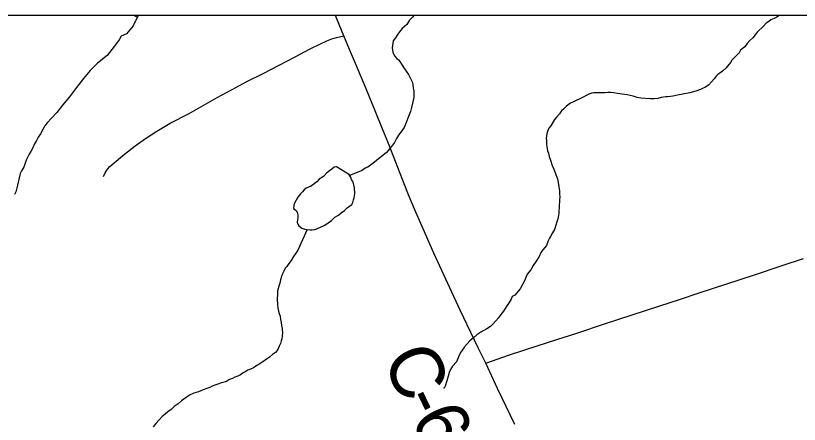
# Model space of a CAD drawing. Extents: x 103424 to 286016, y 38711 to 110967.
# Drawn here: x 139264 to 143707, y 108647 to 110967 of the extents above; entities that cross this region are included whole.
import ezdxf

# ---------------------------------------------------------------- set-up
doc = ezdxf.new("R2010")
doc.units = 0
for name, color, linetype in [('GM_X_Corporation', 7, 'Continuous'), ('GM_X_County_Road', 7, 'Continuous'), ('GM_X_County_Road_Text', 7, 'Continuous'), ('GM_X_Minor_Lake', 7, 'Continuous'), ('GM_X_Minor_River', 7, 'Continuous'), ('GM_X_Township_Road', 7, 'Continuous')]:
    doc.layers.add(name, color=color, linetype=linetype)

msp = doc.modelspace()

# ---------------------------------------------------------------- linework, layer by layer
at = {"layer": 'GM_X_Corporation'}
msp.add_lwpolyline([(103423.7, 96534.8), (103423.7, 38711.2), (175679.7, 38711.2), (175679.7, 110967.2), (119699, 110967.2), (119716.9, 106542.5), (119719.8, 106322.8), (119720.8, 106006.3), (119709.7, 99445.7), (119706.4, 99064.2), (119663.9, 96690), (117026.4, 96688.2), (115542.1, 96665), (105081.7, 96574.5)], close=True, dxfattribs=at)
msp.add_lwpolyline([(138975.4, 97011.8), (139429.1, 97024), (139728.9, 97032.9), (143874.9, 97133.2), (145163.5, 97184.6), (148487, 97291.3), (148594.2, 97294.7), (148509.9, 101119.2), (148505.8, 101377.4), (148500.5, 101714.1), (148494.2, 102114.7), (148366.4, 110242.2), (148366.5, 110284), (148354.5, 110967.2), (119699, 110967.2)], dxfattribs=at)
at = {"layer": 'GM_X_County_Road'}
for points in [[(141928.9, 108995.3), (141886.8, 109082), (141844.8, 109168.8), (141784.8, 109295.3), (141724.8, 109421.8), (141679.8, 109520.6), (141634.8, 109619.3), (141574.2, 109757.9), (141519.5, 109882.9), (141488.3, 109960.3), (141457.2, 110037.6), (141417.1, 110139.1), (141377.1, 110240.6), (141341.6, 110329.4), (141306.2, 110418.2), (141250.6, 110551), (141190.3, 110695.7), (141157.5, 110774.5), (141124.7, 110853.3), (141085.6, 110948.8), (141077.5, 110967.2)], [(141928.9, 108995.3), (142064, 109041.8), (142220.9, 109092.9), (142332.8, 109129.3), (142444.6, 109165.7), (142601.5, 109217.1), (142758.4, 109268.5), (142915.2, 109319.8), (143027.5, 109356.6), (143139.8, 109393.4), (143296.5, 109445.1), (143453.3, 109496.8), (143610, 109548.6), (143729.7, 109588.1)], [(142093.2, 108646.9), (142044.1, 108749.2), (141995.1, 108851.5), (141928.9, 108995.3)]]:
    msp.add_lwpolyline(points, dxfattribs=at)
at = {"layer": 'GM_X_Minor_Lake'}
for points in [[(141156.2, 110063.5), (141082.7, 110108.6), (141070.7, 110106.4), (141056.7, 110096), (141042.8, 110085.7), (141026.9, 110073.2), (141009, 110054.8), (140985.1, 110038.2), (140971.2, 110023.8), (140957.3, 110013.4), (140947.3, 110005.2), (140937.4, 109998.9), (140911.3, 109988.4), (140899.4, 109978), (140889.5, 109967.8), (140879.6, 109955.5), (140863.8, 109937), (140854, 109920.7), (140846.2, 109906.4), (140840.4, 109892.1), (140838.8, 109871.9), (140855.1, 109862.1), (140861.4, 109848.1), (140863.7, 109832), (140863.9, 109819.8), (140862.1, 109807.7), (140860.3, 109795.5), (140864.6, 109783.5), (140868.8, 109773.5), (140887.1, 109761.7)], [(141156.2, 110063.5), (141082.7, 110108.6), (141070.7, 110106.4), (141056.7, 110096), (141042.8, 110085.7), (141026.9, 110073.2), (141009, 110054.8), (140985.1, 110038.2), (140971.2, 110023.8), (140957.3, 110013.4), (140947.3, 110005.2), (140937.4, 109998.9), (140911.3, 109988.4), (140899.4, 109978), (140889.5, 109967.8), (140879.6, 109955.5), (140863.8, 109937), (140854, 109920.7), (140846.2, 109906.4), (140840.4, 109892.1), (140838.8, 109871.9), (140855.1, 109862.1), (140861.4, 109848.1), (140863.7, 109832), (140863.9, 109819.8), (140862.1, 109807.7), (140860.3, 109795.5), (140864.6, 109783.5), (140868.8, 109773.5), (140887.1, 109761.7), (140903.4, 109755.9), (140917.6, 109754.1), (140933.7, 109752.4), (140945.9, 109750.6), (140960, 109752.9), (140976, 109759.2), (140996, 109767.7), (141016, 109778.1), (141036, 109790.6), (141053.9, 109805.1), (141073.7, 109823.6), (141093.7, 109834.1), (141109.6, 109848.5), (141127.5, 109860.9), (141143.4, 109875.4), (141157.3, 109885.7), (141169.3, 109896), (141175.1, 109906.2), (141178.9, 109922.5), (141182.7, 109932.6), (141184.5, 109944.8), (141186.3, 109956.9), (141185.8, 109989.3), (141181.4, 110007.3), (141177.1, 110021.4), (141168.8, 110037.4), (141164.5, 110049.5), (141156.3, 110059.4), (141156.2, 110061.4), (141156.2, 110063.5)], [(140887.1, 109761.7), (140903.4, 109755.9), (140917.6, 109754.1), (140933.7, 109752.4), (140945.9, 109750.6), (140960, 109752.9), (140976, 109759.2), (140996, 109767.7), (141016, 109778.1), (141036, 109790.6), (141053.9, 109805.1), (141073.7, 109823.6), (141093.7, 109834.1), (141109.6, 109848.5), (141127.5, 109860.9), (141143.4, 109875.4), (141157.3, 109885.7), (141169.3, 109896), (141175.1, 109906.2), (141178.9, 109922.5), (141182.7, 109932.6), (141184.5, 109944.8), (141186.3, 109956.9), (141185.8, 109989.3), (141181.4, 110007.3), (141177.1, 110021.4), (141168.8, 110037.4), (141164.5, 110049.5), (141156.3, 110059.4), (141156.2, 110061.4), (141156.2, 110063.5)]]:
    msp.add_lwpolyline(points, dxfattribs=at)
at = {"layer": 'GM_X_Minor_River'}
msp.add_line((139952.7, 110958.1), (139933.3, 110967.2), dxfattribs=at)
for points in [[(139959.3, 110967.2), (139930.2, 110910), (139892.7, 110864.9), (139862.7, 110850.2), (139850.9, 110829.8), (139823.4, 110793), (139783.9, 110741.8), (139728.2, 110698.3), (139686.6, 110655.2), (139649.1, 110610), (139609.6, 110558.8), (139570.2, 110505.6), (139530.7, 110458.4), (139497.1, 110417.4), (139467.5, 110384.6), (139443.7, 110357.9), (139429.9, 110341.5), (139418.1, 110321.1), (139404.5, 110296.6), (139392.7, 110278.2), (139383, 110257.8), (139371.2, 110239.4), (139361.5, 110217), (139349.7, 110196.6), (139340, 110180.3), (139324.4, 110147.7), (139318.7, 110129.4), (139311, 110107), (139297.2, 110086.6), (139289.5, 110070.3), (139283.8, 110046), (139274.5, 110005.4), (139265.1, 109966.8), (139257.3, 109952.6)], [(141520.6, 110967.2), (141513.4, 110958.7), (141497.6, 110942.3), (141481.9, 110917.7), (141456.1, 110895), (141440.3, 110874.6)], [(143592.1, 110967.2), (143579.8, 110959.5), (143563.8, 110951.1), (143545.8, 110942.7), (143533.8, 110934.4), (143517.9, 110924), (143504, 110907.6), (143468.3, 110872.6), (143456.5, 110858.3), (143442.7, 110841.9), (143426.8, 110825.4), (143411, 110809), (143397.2, 110790.5), (143383.3, 110778.2), (143373.3, 110771.9), (143365.5, 110755.6), (143347.7, 110737.1), (143333.8, 110724.8), (143323.9, 110714.5), (143316, 110702.2), (143290.4, 110669.4), (143270.5, 110652.9), (143256.6, 110640.5), (143244.6, 110632.3), (143234.7, 110624), (143224.9, 110607.7), (143209, 110591.2), (143191.2, 110572.7), (143171.3, 110560.2), (143161.2, 110556), (143147.3, 110547.7), (143119.2, 110539.1), (143085.1, 110528.4), (143046.8, 110521.6), (143016.7, 110515), (142990.5, 110510.5), (142976.5, 110508.3), (142960.3, 110505.9), (142950.3, 110505.8), (142924.1, 110503.3), (142904, 110496.9), (142883.9, 110494.5), (142863.7, 110494.1), (142809.1, 110499.2), (142786.9, 110502.8), (142764.5, 110510.5), (142730.1, 110518), (142701.8, 110521.5), (142675.5, 110525.1), (142655.2, 110528.8), (142637, 110530.4), (142620.9, 110530.1), (142606.8, 110529.9), (142596.7, 110529.7), (142586.6, 110529.5), (142574.5, 110529.3), (142560.4, 110529.1), (142542.2, 110528.7), (142530.2, 110526.5), (142514.1, 110522.2), (142502.1, 110515.9), (142482.1, 110505.4), (142462.1, 110495), (142442.1, 110486.5), (142426.1, 110478.2), (142410.1, 110469.8), (142396.1, 110461.5), (142384.2, 110451.2), (142372.3, 110438.8), (142358.4, 110426.4), (142346.6, 110410.1), (142332.8, 110393.7), (142318.9, 110377.3)], [(141440.3, 110874.6), (141426.5, 110856.1), (141416.7, 110841.8), (141404.9, 110823.4), (141399.5, 110784.9), (141402, 110760.7), (141412.5, 110738.7), (141424.8, 110724.8), (141435, 110716.9), (141441.3, 110706.9), (141451.6, 110690.9), (141464.1, 110671), (141478.6, 110653), (141491, 110633.1), (141501.4, 110615.1), (141507.8, 110599), (141514.1, 110587), (141516.3, 110574.9), (141518.6, 110556.8), (141521, 110538.7), (141521.3, 110522.5), (141521.6, 110502.3), (141516, 110478), (141508.5, 110445.5), (141502.9, 110423.2), (141466.2, 110331.6), (141448.5, 110305.1), (141434.7, 110288.7), (141422.9, 110270.2), (141411.2, 110247.8), (141401.4, 110231.5), (141391.5, 110221.2), (141377.7, 110202.8), (141365.8, 110190.5), (141345.9, 110173.9), (141322, 110155.3), (141298.2, 110134.7), (141276.3, 110118.1), (141260.3, 110107.8), (141246.3, 110101.4), (141228.4, 110089), (141156.3, 110059.4)], [(142318.9, 110377.3), (142297.4, 110342.5), (142287.5, 110328.2), (142279.8, 110309.9), (142276, 110295.7), (142274.2, 110283.5), (142272.4, 110271.4), (142272.6, 110259.3), (142272.9, 110245.1), (142273.1, 110233), (142275.3, 110222.9), (142277.5, 110212.9), (142279.7, 110200.8), (142284, 110186.8), (142288.4, 110168.6), (142296.8, 110146.6), (142305.4, 110116.4), (142315.9, 110096.4), (142335.1, 110040.2), (142339.5, 110020.1), (142343.9, 109995.9), (142346.4, 109973.7), (142346.7, 109955.6), (142349, 109937.4), (142347.3, 109923.3), (142347.5, 109911.1), (142345.8, 109890.9), (142346.1, 109876.8), (142344.3, 109860.6), (142342.5, 109848.4), (142340.8, 109832.2), (142337.1, 109814), (142331.3, 109797.7), (142325.7, 109777.4), (142318, 109753.1), (142308.3, 109734.7), (142296.5, 109714.3), (142290.6, 109704.1), (142282.8, 109689.8), (142273.2, 109663.4), (142253.5, 109638.8), (142241.7, 109622.4), (142232, 109600), (142214.3, 109573.4), (142198.6, 109548.9), (142184.9, 109524.4), (142163.1, 109499.8), (142149.7, 109461.2), (142124.3, 109416.3), (142094.6, 109381.4), (142078.6, 109373), (142072.8, 109358.8), (142061.1, 109338.4), (142045.4, 109313.8), (142029.7, 109289.3), (142013.9, 109270.9), (142002.1, 109252.5), (141966.5, 109213.4), (141956.6, 109203.2), (141934.7, 109188.6), (141918.7, 109180.3), (141900.7, 109169.8), (141878.7, 109155.3), (141858.9, 109138.8), (141839, 109122.3), (141823.2, 109103.8), (141809.3, 109087.4), (141797.5, 109071), (141785.7, 109054.6), (141776, 109034.3), (141762.4, 109001.7), (141740.7, 108977.1), (141728.9, 108958.7), (141721.1, 108942.4), (141715.5, 108920.1), (141707.9, 108893.7), (141698.3, 108863.2), (141692.5, 108853), (141690.4, 108853)], [(140917.6, 109754.1), (140863.2, 109636), (140853.4, 109619.7), (140839.6, 109599.2), (140825.9, 109576.7), (140812.1, 109560.3), (140802.3, 109544), (140792.4, 109533.7), (140784.6, 109517.4), (140776.8, 109501.1), (140771, 109486.9), (140765.3, 109468.6), (140761.6, 109448.3), (140755.8, 109432.1), (140752.1, 109417.9), (140748.2, 109405.7), (140748.6, 109385.5), (140747.1, 109357.2), (140747.7, 109324.9), (140750, 109306.7), (140754.3, 109290.6), (140758.6, 109276.6), (140763, 109260.5), (140765.3, 109242.4), (140769.6, 109226.3), (140772, 109208.1), (140774.3, 109192), (140774.5, 109181.9), (140776.7, 109169.8), (140775.1, 109147.6), (140773.3, 109133.4), (140769.5, 109121.2), (140765.7, 109107), (140757.9, 109090.7), (140750.2, 109072.4), (140736.4, 109056), (140720.4, 109043.6), (140702.5, 109029.1), (140648.7, 108991.8), (140630.7, 108981.4), (140612.8, 108968.9), (140594.8, 108960.5), (140580.8, 108954.2), (140568.8, 108947.9), (140554.8, 108939.6), (140538.9, 108929.2), (140522.9, 108920.9), (140506.8, 108914.5), (140492.8, 108908.2), (140476.8, 108901.8), (140458.8, 108891.4), (140430.7, 108882.8), (140410.6, 108876.4), (140392.6, 108870), (140378.6, 108863.7), (140364.6, 108857.4), (140348.5, 108851.1), (140326.5, 108842.6), (140300.5, 108832), (140274.4, 108823.5), (140250.4, 108812.9), (140230.4, 108800.5), (140204.5, 108781.8), (140184.7, 108763.3), (140162.7, 108748.7), (140144.9, 108732.3), (140127, 108717.8), (140111, 108705.4), (140095.1, 108691), (140077.3, 108672.5), (140059.5, 108651.9), (140043.7, 108633.5)]]:
    msp.add_lwpolyline(points, dxfattribs=at)
at = {"layer": 'GM_X_Township_Road'}
msp.add_lwpolyline([(139762.7, 110054.4), (139771.8, 110075.9), (139785.2, 110095.2), (139798.6, 110110.2), (139810.6, 110122.9), (139881.2, 110181.8), (139941.2, 110228.3), (140000.5, 110269.7), (140064.2, 110311.2), (140140.6, 110356.2), (140247.1, 110412.7), (140327.2, 110457.7), (140407.3, 110502.6), (140491.5, 110547.7), (140575.7, 110592.7), (140666.9, 110639.3), (140758.1, 110685.9), (140845.6, 110732.4), (140933.1, 110778.9), (140989, 110805.9), (141028, 110823.7), (141056.6, 110835.1), (141083.3, 110843.3), (141124.7, 110853.3)], dxfattribs=at)

# ---------------------------------------------------------------- texts
at = {"layer": 'GM_X_County_Road_Text'}
for s, rotation, p in [('C', 295.1371, (141339.1, 109017.6)), ('-', 295.6068, (141445.6, 108790.7)), ('6', 295.6628, (141499.3, 108678.7))]:
    msp.add_text(s, height=301.9, rotation=rotation, dxfattribs=at).set_placement(p)

doc.saveas('drawing.dxf')
